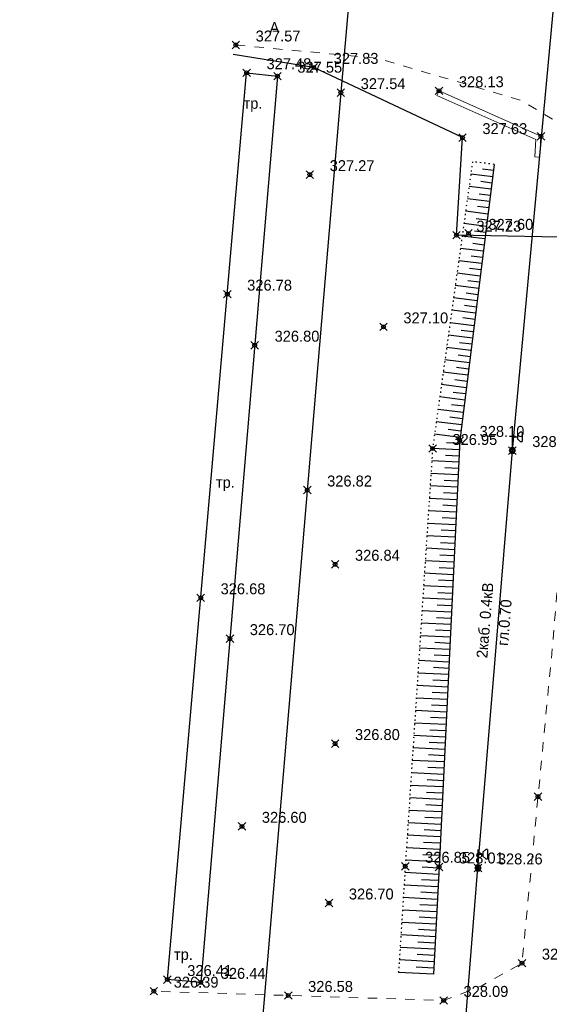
# Model space of a CAD drawing. Header units: metres. Extents: x 703769 to 722343, y 4313031 to 4317457.
# Tile 332 of 409: x 708231 to 708273, y 4315572 to 4315651. Entities that reach past the tile are written whole.
import ezdxf

# ---------------------------------------------------------------- set-up
doc = ezdxf.new("R2010")
doc.units = ezdxf.units.M
doc.header["$LTSCALE"] = 0.5
doc.header["$PDMODE"] = 35
doc.header["$PDSIZE"] = 0.3
for name, pattern in [('Auto_Street_NotBorder_Line_m1', [3, 1.5, -1.5]), ('ДОРОГИ_СТРОЯЩ', [9, 8, -1]), ('Контура низ откосов  Штриховая 0.1-0.5 - - - - - - -', [0.6, 0.1, -0.5])]:
    doc.linetypes.add(name, pattern=pattern)
for name, color, linetype in [('(004) Точки рельефа', 7, 'Continuous'), ('(013) Газ', 30, 'ИК_Газопровод -------г--------'), ('(016) Кабель', 1, 'Continuous'), ('(019) Связь', 3, 'ИК_КАБ_СВЯЗИ'), ('(022) Возд. Линии', 7, 'Continuous'), ('(025) Дорога', 7, 'Continuous'), ('(035) Откосы', 7, 'Continuous')]:
    doc.layers.add(name, color=color, linetype=linetype)
doc.layers.add('AUTO#_ROADS_EXIST_L', color=7, linetype='Continuous', lineweight=15, true_color=0x000000)
doc.styles.add('BM-431', font='txt')
doc.styles.add('D-431', font='txt')
doc.styles.add('S', font='txtwr', dxfattribs={"oblique": 15})
doc.styles.get("Standard").update_dxf_attribs({"font": 'times.ttf'})
doc.linetypes.add('GAZ_VOZDUSH', pattern='A,1,-2,["~",Standard,S=3,R=0,X=-1.5,Y=-1.5],-1,10', length=14)
doc.linetypes.add('ИК_Газопровод -------г--------', pattern='A,9,-0.6,["Г",Standard,S=1.2,R=0,X=0,Y=-0.6],-1.2', length=10.8)
doc.linetypes.add('ИК_КАБ_СВЯЗИ', pattern='A,4,["o",Standard,S=0.5,R=0,X=0,Y=-0.125],4,-2', length=10)
doc.linetypes.add('ИК_Э_КАБ_НН', pattern='A,8,-2,["<",Standard,S=1,R=0,X=0,Y=-0.5],8,[">",Standard,S=1,R=0,X=-0.5,Y=-0.5],-2', length=20)

# ---------------------------------------------------------------- blocks, each defined once
blk = doc.blocks.new('U1111')
for p, q in [((0.1, 0.45), (0.1, 2.95)), ((0.1, 2.2), (0.85, 2.2)), ((1.28934, 2.95), (0.85, 2.51066)), ((0.85, 2.51066), (0.85, 1.88934)), ((0.85, 1.88934), (1.28934, 1.45)), ((1.6, 2.95), (1.28934, 2.95)), ((1.6, 2.95), (1.6, 1.45)), ((0, 0.05), (0.1, 0.05)), ((0, -0.05), (0, 0.05)), ((0.1, 0.05), (0.1, -0.05)), ((1.28934, 1.45), (1.6, 1.45)), ((0.1, -0.05), (0, -0.05))]:
    blk.add_line(p, q)
blk.add_lwpolyline([(0.55, 0), (0.3, 0.433013), (-0.2, 0.433013), (-0.45, 0), (-0.2, -0.433013), (0.3, -0.433013)], close=True)
at = {"color": 4, "style": 'S', "oblique": 15}
blk.add_attdef('Z', (1.142936, -1.391276), '', height=2, dxfattribs=at)

msp = doc.modelspace()

# ---------------------------------------------------------------- linework, layer by layer
at = {"layer": '(013) Газ', "linetype": 'GAZ_VOZDUSH', "elevation": 324.816, "flags": 128}
msp.add_lwpolyline([(708309.527, 4315632.96), (708265.98, 4315633.814), (708266.462, 4315641.601), (708254.581, 4315647.214), (708248.148, 4315648.258)], dxfattribs=at)
at = {"layer": '(016) Кабель', "linetype": 'ИК_Э_КАБ_НН', "elevation": 325.652, "flags": 128}
msp.add_lwpolyline([(708148.162, 4314184.928), (708151.497, 4314225.638), (708155.946, 4314277.346), (708160.092, 4314325.308), (708165.82, 4314399.254), (708169.045, 4314439.184), (708172.399, 4314480.837), (708175.762, 4314521.367), (708178.982, 4314558.811), (708182.201, 4314596.426), (708185.813, 4314637.091), (708189.128, 4314677.545), (708192.281, 4314716.43), (708195.859, 4314758.023), (708198.741, 4314794.021), (708202.87, 4314842.96), (708206.45, 4314887.572), (708209.623, 4314925.94), (708213.998, 4314964.466), (708217.888, 4315003.776), (708222.285, 4315053.198), (708227.646, 4315118.21), (708230.7, 4315153.26), (708233.599, 4315183.887), (708236.608, 4315219.867), (708239.917, 4315258.483), (708242.964, 4315292.096), (708245.88, 4315324.716), (708249.037, 4315363.449), (708251.639, 4315395.315), (708254.553, 4315428.663), (708258.525, 4315473.098), (708262.105, 4315516.97), (708265.007, 4315550.248), (708267.691, 4315583.251), (708270.438, 4315616.597), (708274.286, 4315657.842), (708277.622, 4315697.97), (708280.245, 4315726.073), (708282.134, 4315747.294), (708285.192, 4315782.765), (708287.519, 4315812.482), (708289.716, 4315837.095), (708292.577, 4315870.499), (708295.609, 4315906.644), (708298.169, 4315937.003), (708301.105, 4315969.327), (708303.908, 4316001.447), (708306.247, 4316027.782), (708309.271, 4316062.456), (708312.329, 4316097.927), (708314.656, 4316127.644), (708316.853, 4316152.257), (708319.714, 4316185.661), (708322.746, 4316221.806), (708325.306, 4316252.165), (708328.242, 4316284.489), (708331.045, 4316316.609), (708331.607, 4316322.941)], dxfattribs=at)
at = {"layer": '(019) Связь', "elevation": 324.516, "flags": 128}
msp.add_lwpolyline([(708317.145, 4316324.221), (708301.016, 4316142.912), (708256.741, 4315645.198), (708241.57, 4315465.518), (708189.214, 4314845.558), (708166.334, 4314514.295), (708160.318, 4314448.76), (708146.619, 4314291.453), (708137.034, 4314165.721), (708137.034, 4314165.721), (708137.034, 4314165.721), (708136.895, 4314100.448), (708136.888, 4314097.122)], dxfattribs=at)
at = {"layer": '(025) Дорога', "elevation": -0.295, "flags": 128}
msp.add_lwpolyline([(708249.221, 4315646.787), (708251.681, 4315646.513), (708245.563, 4315574.107), (708242.89, 4315574.333), (708249.221, 4315646.787)], dxfattribs=at)
at = {"layer": '(035) Откосы'}
for p, q in [((708268.931, 4315638.968, 327.807), (708268.061, 4315639.077, 327.807)), ((708268.869, 4315638.473, 327.807), (708267.121, 4315638.691, 327.807)), ((708268.807, 4315637.977, 327.807), (708267.93, 4315638.087, 327.807)), ((708268.745, 4315637.481, 327.807), (708266.983, 4315637.702, 327.807)), ((708268.621, 4315636.49, 327.807), (708266.846, 4315636.712, 327.807)), ((708268.683, 4315636.986, 327.807), (708267.799, 4315637.096, 327.807)), ((708268.497, 4315635.499, 327.807), (708266.708, 4315635.723, 327.807)), ((708268.559, 4315635.995, 327.807), (708267.668, 4315636.106, 327.807)), ((708268.435, 4315635.004, 327.807), (708267.537, 4315635.116, 327.807)), ((708268.374, 4315634.508, 327.807), (708266.57, 4315634.733, 327.807)), ((708268.312, 4315634.012, 327.807), (708267.406, 4315634.126, 327.807)), ((708268.25, 4315633.517, 327.807), (708266.432, 4315633.744, 327.807)), ((708268.126, 4315632.526, 327.807), (708266.295, 4315632.755, 327.807)), ((708268.188, 4315633.021, 327.807), (708267.276, 4315633.135, 327.807)), ((708268.002, 4315631.534, 327.807), (708266.157, 4315631.765, 327.807)), ((708268.064, 4315632.03, 327.807), (708267.145, 4315632.145, 327.807)), ((708267.94, 4315631.039, 327.807), (708267.014, 4315631.155, 327.807)), ((708267.878, 4315630.543, 327.807), (708266.019, 4315630.776, 327.807)), ((708267.816, 4315630.048, 327.807), (708266.883, 4315630.164, 327.807)), ((708267.754, 4315629.552, 327.807), (708265.881, 4315629.786, 327.807)), ((708267.63, 4315628.561, 327.807), (708265.744, 4315628.797, 327.807)), ((708267.692, 4315629.056, 327.807), (708266.752, 4315629.174, 327.807)), ((708267.506, 4315627.57, 327.807), (708265.606, 4315627.807, 327.807)), ((708267.568, 4315628.065, 327.807), (708266.621, 4315628.184, 327.807)), ((708267.444, 4315627.074, 327.807), (708266.491, 4315627.193, 327.807)), ((708267.382, 4315626.579, 327.807), (708265.468, 4315626.818, 327.807)), ((708267.32, 4315626.083, 327.807), (708266.36, 4315626.203, 327.807)), ((708267.258, 4315625.587, 327.807), (708265.33, 4315625.828, 327.807)), ((708267.134, 4315624.596, 327.807), (708265.193, 4315624.839, 327.807)), ((708267.196, 4315625.092, 327.807), (708266.229, 4315625.213, 327.807)), ((708267.01, 4315623.605, 327.807), (708265.055, 4315623.85, 327.807)), ((708267.072, 4315624.101, 327.807), (708266.098, 4315624.222, 327.807)), ((708266.948, 4315623.109, 327.807), (708265.967, 4315623.232, 327.807)), ((708266.886, 4315622.614, 327.807), (708264.917, 4315622.86, 327.807)), ((708266.763, 4315621.623, 327.807), (708264.779, 4315621.871, 327.807)), ((708266.825, 4315622.118, 327.807), (708265.836, 4315622.242, 327.807)), ((708266.639, 4315620.632, 327.807), (708264.642, 4315620.881, 327.807)), ((708266.701, 4315621.127, 327.807), (708265.706, 4315621.252, 327.807)), ((708266.577, 4315620.136, 327.807), (708265.575, 4315620.261, 327.807)), ((708266.515, 4315619.64, 327.807), (708264.504, 4315619.892, 327.807)), ((708266.453, 4315619.145, 327.807), (708265.444, 4315619.271, 327.807)), ((708266.391, 4315618.649, 327.807), (708264.366, 4315618.902, 327.807)), ((708266.267, 4315617.658, 327.807), (708264.228, 4315617.913, 327.807)), ((708266.329, 4315618.154, 327.807), (708265.313, 4315618.281, 327.807)), ((708266.2, 4315616.662, 327.807), (708264.068, 4315616.765, 327.807)), ((708266.224, 4315617.161, 327.807), (708265.181, 4315617.211, 327.807)), ((708266.176, 4315616.163, 327.807), (708265.106, 4315616.215, 327.807)), ((708266.151, 4315615.664, 327.807), (708264.003, 4315615.768, 327.807)), ((708266.127, 4315615.165, 327.807), (708265.049, 4315615.218, 327.807)), ((708266.103, 4315614.666, 327.807), (708263.938, 4315614.771, 327.807)), ((708266.055, 4315613.669, 327.807), (708263.873, 4315613.775, 327.807)), ((708266.079, 4315614.168, 327.807), (708264.992, 4315614.22, 327.807)), ((708266.03, 4315613.17, 327.807), (708264.935, 4315613.223, 327.807)), ((708266.006, 4315612.671, 327.807), (708263.808, 4315612.778, 327.807)), ((708265.982, 4315612.172, 327.807), (708264.879, 4315612.226, 327.807)), ((708265.958, 4315611.673, 327.807), (708263.742, 4315611.781, 327.807)), ((708265.91, 4315610.676, 327.807), (708263.677, 4315610.784, 327.807)), ((708265.934, 4315611.174, 327.807), (708264.822, 4315611.228, 327.807)), ((708265.861, 4315609.678, 327.807), (708263.612, 4315609.787, 327.807)), ((708265.885, 4315610.177, 327.807), (708264.765, 4315610.231, 327.807)), ((708265.837, 4315609.179, 327.807), (708264.708, 4315609.234, 327.807)), ((708265.813, 4315608.68, 327.807), (708263.547, 4315608.79, 327.807)), ((708265.789, 4315608.181, 327.807), (708264.651, 4315608.236, 327.807)), ((708265.764, 4315607.682, 327.807), (708263.482, 4315607.793, 327.807)), ((708265.716, 4315606.685, 327.807), (708263.417, 4315606.796, 327.807)), ((708265.74, 4315607.184, 327.807), (708264.595, 4315607.239, 327.807)), ((708265.668, 4315605.687, 327.807), (708263.351, 4315605.799, 327.807)), ((708265.692, 4315606.186, 327.807), (708264.538, 4315606.242, 327.807)), ((708265.644, 4315605.188, 327.807), (708264.481, 4315605.245, 327.807)), ((708265.619, 4315604.689, 327.807), (708263.286, 4315604.802, 327.807)), ((708265.595, 4315604.19, 327.807), (708264.424, 4315604.247, 327.807)), ((708265.571, 4315603.692, 327.807), (708263.221, 4315603.806, 327.807)), ((708265.523, 4315602.694, 327.807), (708263.156, 4315602.809, 327.807)), ((708265.547, 4315603.193, 327.807), (708264.368, 4315603.25, 327.807)), ((708265.498, 4315602.195, 327.807), (708264.311, 4315602.253, 327.807)), ((708265.474, 4315601.696, 327.807), (708263.091, 4315601.812, 327.807)), ((708265.45, 4315601.197, 327.807), (708264.254, 4315601.255, 327.807)), ((708265.426, 4315600.698, 327.807), (708263.026, 4315600.815, 327.807)), ((708265.402, 4315600.2, 327.807), (708264.197, 4315600.258, 327.807)), ((708265.378, 4315599.701, 327.807), (708262.96, 4315599.818, 327.807)), ((708265.329, 4315598.703, 327.807), (708262.895, 4315598.821, 327.807)), ((708265.353, 4315599.202, 327.807), (708264.141, 4315599.261, 327.807)), ((708265.305, 4315598.204, 327.807), (708264.084, 4315598.263, 327.807)), ((708265.281, 4315597.705, 327.807), (708262.83, 4315597.824, 327.807)), ((708265.257, 4315597.206, 327.807), (708264.027, 4315597.266, 327.807)), ((708265.232, 4315596.708, 327.807), (708262.765, 4315596.827, 327.807)), ((708265.184, 4315595.71, 327.807), (708262.7, 4315595.83, 327.807)), ((708265.208, 4315596.209, 327.807), (708263.97, 4315596.269, 327.807)), ((708265.136, 4315594.712, 327.807), (708262.635, 4315594.833, 327.807)), ((708265.16, 4315595.211, 327.807), (708263.914, 4315595.271, 327.807)), ((708265.112, 4315594.213, 327.807), (708263.857, 4315594.274, 327.807)), ((708265.087, 4315593.714, 327.807), (708262.569, 4315593.836, 327.807)), ((708265.063, 4315593.216, 327.807), (708263.8, 4315593.277, 327.807)), ((708265.039, 4315592.717, 327.807), (708262.504, 4315592.84, 327.807)), ((708264.991, 4315591.719, 327.807), (708262.439, 4315591.843, 327.807)), ((708265.015, 4315592.218, 327.807), (708263.743, 4315592.279, 327.807)), ((708264.942, 4315590.721, 327.807), (708262.374, 4315590.846, 327.807)), ((708264.966, 4315591.22, 327.807), (708263.687, 4315591.282, 327.807)), ((708264.918, 4315590.222, 327.807), (708263.63, 4315590.285, 327.807)), ((708264.894, 4315589.724, 327.807), (708262.309, 4315589.849, 327.807)), ((708264.87, 4315589.225, 327.807), (708263.573, 4315589.288, 327.807)), ((708264.846, 4315588.726, 327.807), (708262.244, 4315588.852, 327.807)), ((708264.797, 4315587.728, 327.807), (708262.178, 4315587.855, 327.807)), ((708264.821, 4315588.227, 327.807), (708263.516, 4315588.29, 327.807)), ((708264.773, 4315587.229, 327.807), (708263.459, 4315587.293, 327.807)), ((708264.749, 4315586.73, 327.807), (708262.113, 4315586.858, 327.807)), ((708264.725, 4315586.232, 327.807), (708263.403, 4315586.296, 327.807)), ((708264.7, 4315585.733, 327.807), (708262.048, 4315585.861, 327.807)), ((708264.676, 4315585.234, 327.807), (708263.346, 4315585.298, 327.807)), ((708264.652, 4315584.735, 327.807), (708261.983, 4315584.864, 327.807)), ((708264.604, 4315583.737, 327.807), (708261.918, 4315583.867, 327.807)), ((708264.628, 4315584.236, 327.807), (708263.289, 4315584.301, 327.807)), ((708264.579, 4315583.238, 327.807), (708263.233, 4315583.31, 327.807)), ((708264.553, 4315582.74, 327.807), (708261.855, 4315582.883, 327.807)), ((708264.526, 4315582.241, 327.807), (708263.175, 4315582.313, 327.807)), ((708264.5, 4315581.742, 327.807), (708261.791, 4315581.886, 327.807)), ((708264.447, 4315580.745, 327.807), (708261.728, 4315580.889, 327.807)), ((708264.473, 4315581.243, 327.807), (708263.117, 4315581.316, 327.807)), ((708264.394, 4315579.747, 327.807), (708261.665, 4315579.892, 327.807)), ((708264.42, 4315580.246, 327.807), (708263.058, 4315580.318, 327.807)), ((708264.367, 4315579.249, 327.807), (708263, 4315579.321, 327.807)), ((708264.341, 4315578.75, 327.807), (708261.602, 4315578.895, 327.807)), ((708264.314, 4315578.251, 327.807), (708262.942, 4315578.324, 327.807)), ((708264.288, 4315577.752, 327.807), (708261.539, 4315577.898, 327.807)), ((708264.235, 4315576.755, 327.807), (708261.476, 4315576.901, 327.807)), ((708264.261, 4315577.254, 327.807), (708262.884, 4315577.327, 327.807)), ((708264.182, 4315575.757, 327.807), (708261.413, 4315575.904, 327.807)), ((708264.208, 4315576.256, 327.807), (708262.826, 4315576.329, 327.807)), ((708264.155, 4315575.259, 327.807), (708262.768, 4315575.332, 327.807)), ((708264.129, 4315574.76, 327.807), (708261.35, 4315574.907, 327.807))]:
    msp.add_line(p, q, dxfattribs=at)
at = {"layer": '(035) Откосы', "linetype": 'Контура низ откосов  Штриховая 0.1-0.5 - - - - - - -', "elevation": 327.807}
msp.add_lwpolyline([(708268.993, 4315639.464), (708267.259, 4315639.681), (708264.068, 4315616.762), (708261.886, 4315583.381), (708261.35, 4315574.907)], dxfattribs=at)
at = {"layer": '(035) Откосы', "elevation": 327.807, "flags": 128}
msp.add_lwpolyline([(708268.993, 4315639.464), (708266.236, 4315617.411), (708264.584, 4315583.33), (708264.129, 4315574.76)], dxfattribs=at)
at = {"color": 0, "linetype": 'ByBlock', "lineweight": -2, "transparency": 16777216}
for p in [(708248.353, 4315649.004, 327.574), (708254.581, 4315647.214, 327.833), (708249.221, 4315646.787, 327.476), (708251.681, 4315646.513, 327.545), (708256.741, 4315645.198, 327.536), (708264.583, 4315645.348, 328.133), (708272.72, 4315641.711, 328.511), (708266.462, 4315641.601, 327.634), (708254.266, 4315638.648, 327.268), (708265.98, 4315633.814, 327.228), (708266.942, 4315633.951, 327.595), (708247.675, 4315629.094, 326.782), (708260.149, 4315626.481, 327.105), (708249.865, 4315625.014, 326.799), (708266.236, 4315617.411, 328.102), (708264.068, 4315616.762, 326.95), (708270.438, 4315616.597, 328.488), (708254.06, 4315613.445, 326.823), (708256.285, 4315607.511, 326.836), (708245.555, 4315604.833, 326.675), (708247.884, 4315601.571, 326.698), (708256.285, 4315593.188, 326.803), (708272.489, 4315588.952, 328.19), (708248.848, 4315586.573, 326.605), (708261.886, 4315583.381, 326.848), (708264.584, 4315583.33, 328.012), (708267.691, 4315583.251, 328.255), (708255.795, 4315580.448, 326.701), (708271.21, 4315575.649, 328.133), (708242.89, 4315574.333, 326.406), (708245.563, 4315574.107, 326.443), (708241.808, 4315573.406, 326.387), (708252.543, 4315573.064, 326.578), (708264.952, 4315572.668, 328.091)]:
    msp.add_point(p, dxfattribs=at)
at = {"layer": 'AUTO#_ROADS_EXIST_L', "linetype": 'Auto_Street_NotBorder_Line_m1', "lineweight": 15, "elevation": -0.295, "flags": 128}
msp.add_lwpolyline([(708248.353, 4315649.004), (708259.687, 4315647.946), (708271.135, 4315644.576), (708276.841, 4315641.174), (708273.701, 4315601.559), (708271.21, 4315575.649), (708267.958, 4315573.82), (708264.952, 4315572.668), (708241.808, 4315573.406)], dxfattribs=at)
at = {"layer": 'AUTO#_ROADS_EXIST_L', "elevation": 327.838, "flags": 128}
msp.add_lwpolyline([(708264.42, 4315644.983), (708264.583, 4315645.348), (708272.72, 4315641.711), (708272.625, 4315640.034), (708272.225, 4315640.057), (708272.305, 4315641.458)], close=True, dxfattribs=at)

# ---------------------------------------------------------------- block references
at = {"layer": '(022) Возд. Линии', "xscale": 0.5, "yscale": 0.5, "zscale": 0.5}
for p in [(708270.413, 4315616.597, 325.652), (708267.666, 4315583.251, 325.652)]:
    msp.add_blockref('U1111', p, dxfattribs=at)

# ---------------------------------------------------------------- texts
at = {"layer": '(004) Точки рельефа', "style": 'D-431'}
for s, p in [('327.57', (708249.939, 4315649.285, 327.574)), ('327.83', (708256.167, 4315647.497, 327.833)), ('327.48', (708250.807, 4315647.071, 327.476)), ('327.55', (708253.268, 4315646.794, 327.545)), ('327.54', (708258.327, 4315645.479, 327.536)), ('328.13', (708266.169, 4315645.631, 328.133)), ('327.63', (708268.048, 4315641.886, 327.634)), ('327.27', (708255.852, 4315638.928, 327.268)), ('327.23', (708267.566, 4315634.093, 327.228)), ('327.60', (708268.528, 4315634.236, 327.595)), ('326.78', (708249.261, 4315629.38, 326.782)), ('327.10', (708261.735, 4315626.764, 327.105)), ('326.80', (708251.451, 4315625.3, 326.799)), ('328.10', (708267.822, 4315617.694, 328.102)), ('326.95', (708265.654, 4315617.047, 326.95)), ('328.49', (708272.024, 4315616.881, 328.488)), ('326.82', (708255.646, 4315613.73, 326.823)), ('326.84', (708257.871, 4315607.796, 326.836)), ('326.68', (708247.141, 4315605.119, 326.675)), ('326.70', (708249.47, 4315601.856, 326.698)), ('326.80', (708257.871, 4315593.473, 326.803)), ('326.60', (708250.434, 4315586.859, 326.605)), ('326.85', (708263.472, 4315583.666, 326.848)), ('328.01', (708266.17, 4315583.613, 328.012)), ('328.26', (708269.277, 4315583.536, 328.255)), ('326.70', (708257.381, 4315580.734, 326.701)), ('328.13', (708272.796, 4315575.932, 328.133)), ('326.41', (708244.476, 4315574.619, 326.406)), ('326.44', (708247.149, 4315574.393, 326.443)), ('326.39', (708243.394, 4315573.691, 326.387)), ('326.58', (708254.129, 4315573.349, 326.578)), ('328.09', (708266.538, 4315572.953, 328.091))]:
    msp.add_text(s, height=0.875, dxfattribs=at).set_placement(p)
at = {"layer": '(016) Кабель', "color": 0, "linetype": 'Continuous', "style": 'D-431'}
for s, p in [('2каб. 0.4кВ', (708268.437, 4315599.985, 327.807)), ('гл.0.70', (708270.086, 4315600.973, 327.807))]:
    msp.add_text(s, height=0.875, rotation=85.31674, dxfattribs=at).set_placement(p)
at = {"layer": '(025) Дорога', "linetype": 'ДОРОГИ_СТРОЯЩ', "style": 'BM-431'}
for s, p in [('A', (708251.049, 4315649.956, -0.295)), ('тр.', (708248.969, 4315643.907, -0.295)), ('тр.', (708246.764, 4315613.625, -0.295)), ('тр.', (708243.414, 4315575.907, -0.295))]:
    msp.add_text(s, height=0.875, dxfattribs=at).set_placement(p)

doc.saveas('drawing.dxf')
